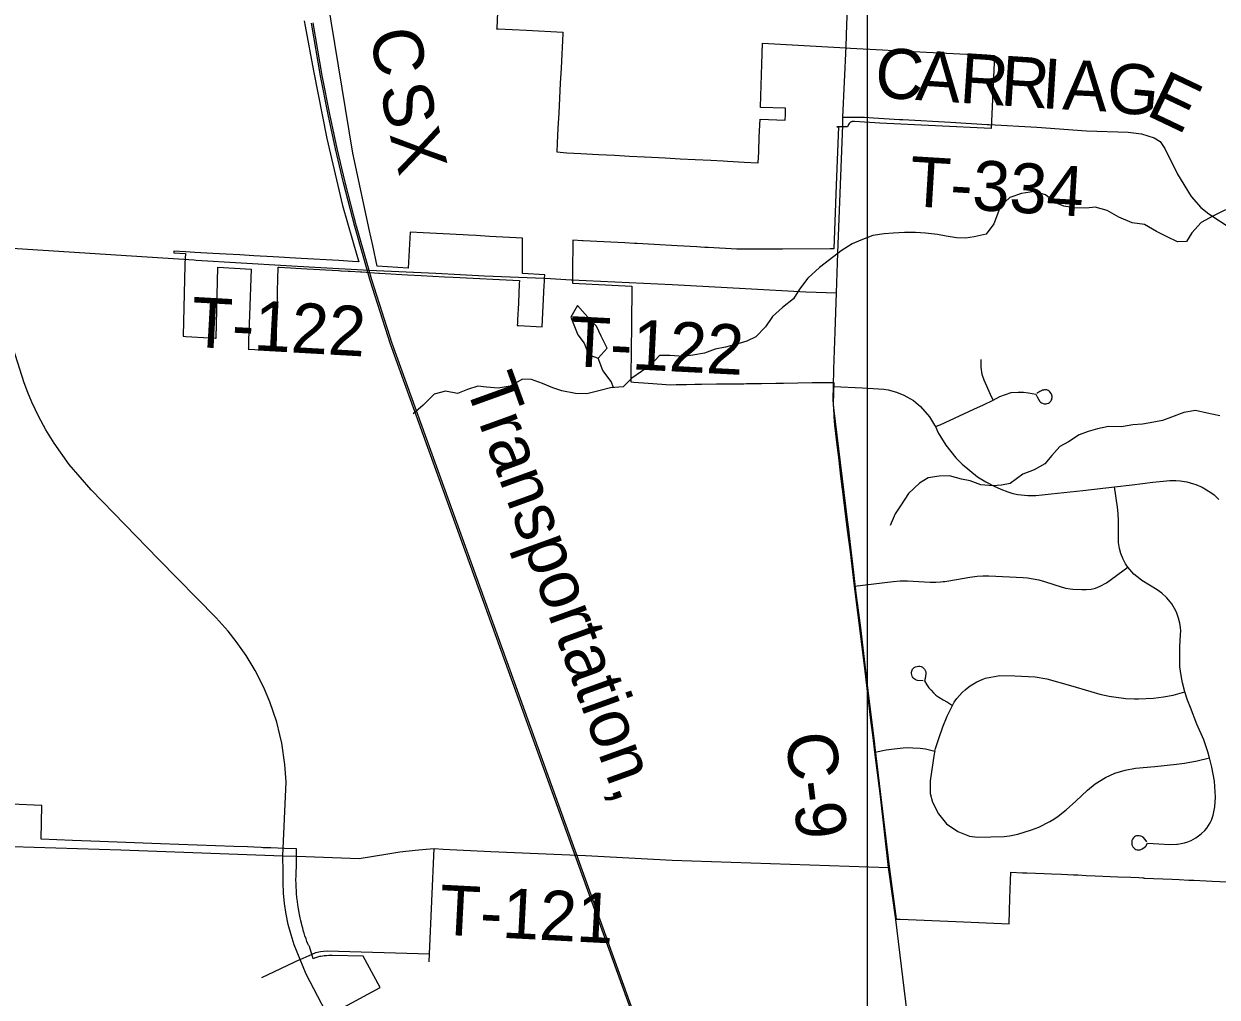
# Model space of a CAD drawing. Extents: x 114604 to 551442, y 316898 to 567001.
# Drawn here: x 179238 to 186404, y 461719 to 467566 of the extents above; entities that cross this region are included whole.
import ezdxf

# ---------------------------------------------------------------- set-up
doc = ezdxf.new("R2010")
doc.units = 0
for name, color, linetype in [('GE_P_Alignment_1000_Bearings', 7, 'Continuous'), ('GE_P_Alignment_1000_Cardinal_Points', 7, 'Continuous'), ('GE_P_Alignment_100_Bearings', 7, 'Continuous'), ('GE_P_Alignment_100_Cardinal_Points', 7, 'Continuous'), ('GE_P_Alignment_100_Stations', 7, 'Continuous'), ('GE_P_Alignment_500_Bearings', 7, 'Continuous'), ('MT_X_Edge_Line', 7, 'Continuous'), ('PM_P_Cells', 7, 'Continuous'), ('PM_P_CL_Double_Solid', 7, 'Continuous'), ('PM_P_Crosswalk', 7, 'Continuous')]:
    doc.layers.add(name, color=color, linetype=linetype)

msp = doc.modelspace()

# ---------------------------------------------------------------- linework, layer by layer
at = {"layer": 'GE_P_Alignment_1000_Bearings'}
for points in [[(185054.3, 455621.9), (184900.2, 456052), (183918, 458779.8), (183599.3, 459658.2), (183010.7, 461290.5), (182298.5, 463262.9), (182104.5, 463801.5), (181672.4, 464999.6), (181440.8, 465642.2), (181317.9, 466024.3), (181225.9, 466348.7), (181158.1, 466611.4), (181109.6, 466815.5), (181065.9, 467020.4), (181018.7, 467253.4), (180964.8, 467569.5)], [(185063.8, 455625.3), (184909.6, 456055.4), (183927.4, 458783.2), (183608.8, 459661.6), (183020.2, 461293.9), (182308, 463266.2), (182113.9, 463804.8), (181681.9, 465003), (181450.3, 465645.4), (181327.5, 466027.2), (181235.6, 466351.3), (181167.8, 466613.8), (181119.4, 466817.7), (181075.7, 467022.4), (181028.6, 467255.3), (180974.7, 467571.1)]]:
    msp.add_lwpolyline(points, dxfattribs=at)
at = {"layer": 'GE_P_Alignment_1000_Cardinal_Points'}
for p, q in [((182367.9, 466037.4), (182524.5, 466028.7)), ((180793.1, 462568.6), (180872, 462565.6)), ((180896.7, 461944.6), (180665.4, 461835.9))]:
    msp.add_line(p, q, dxfattribs=at)
for points in [[(184157.2, 467005.8), (184285.6, 467004.4), (184341.3, 467001.7), (184496.3, 466991.8), (184517.1, 466990.6)], [(184517.1, 466990.6), (184803.5, 466975.4), (185023.9, 466962), (185034.2, 466961.4)], [(185034.2, 466961.4), (185322.2, 466944.9), (185620.5, 466922.2), (185869, 466915.7), (185949.1, 466905.2), (186026.6, 466880.9), (186062.6, 466859.1), (186090.8, 466817.5), (186165.7, 466662.1), (186248.8, 466528.5), (186306.2, 466461.8), (186353.4, 466423.6), (186488.2, 466335.7)], [(178871.6, 466236.5), (178977.7, 466229.5), (179884.8, 466171.3), (180261.7, 466147.3)], [(180261.7, 466147.3), (180272.1, 466146.6), (180813.2, 466113.6), (180985.5, 466104.5), (181311.2, 466085.8), (181713, 466067.2), (182004.3, 466053), (182362.7, 466037.7), (182367.9, 466037.4)], [(182524.5, 466028.7), (182529.7, 466028.4), (183130.5, 465999), (183571.6, 465975.7), (183934.3, 465956.7), (184118, 465949.7)], [(185059.9, 465306), (185042.9, 465340.2), (185004.5, 465425.3), (184992.5, 465459.9), (184986, 465504.2), (184986.6, 465548.6)], [(184099.3, 465387.8), (184274.6, 465378.9), (184403.3, 465371), (184428.6, 465366.3), (184479.5, 465354.2), (184522.7, 465335.1), (184581.5, 465303.2), (184621.9, 465267.2), (184677, 465205.3), (184706.6, 465155.7)], [(184712, 465146.7), (184741, 465157.1), (184943, 465251.4), (185001.4, 465277.5), (185059.9, 465306), (185099.9, 465326.5), (185133.4, 465339.5), (185166.3, 465350.8), (185209.9, 465353.9), (185225.3, 465354.2), (185240.7, 465353.6), (185271.2, 465350.2), (185315.3, 465340.7)], [(185315.3, 465340.7), (185322.7, 465325.9), (185330.8, 465311.5), (185339.4, 465297.8), (185343.9, 465293.6), (185348.9, 465290.1), (185354.3, 465287.2), (185360.1, 465285.1), (185366, 465283.7), (185372.1, 465283.1), (185378.3, 465283.3), (185384.3, 465284.3), (185392.3, 465287.5), (185397.1, 465290.7), (185405.1, 465298.9), (185408.2, 465303.8), (185410.6, 465309), (185412.3, 465314.5), (185413.1, 465320.2), (185412.9, 465329.1), (185411.7, 465334.9), (185407.1, 465345.9), (185399.6, 465355.3), (185395.1, 465359.1), (185390, 465362.4), (185384.6, 465364.8), (185380, 465366.3), (185373.6, 465367.1), (185367.2, 465367), (185360.8, 465366.1), (185354.6, 465364.5), (185348.6, 465362.1), (185343, 465359), (185339.2, 465356.3), (185321.5, 465344.6)], [(184706.6, 465155.7), (184712, 465146.7), (184729.2, 465109), (184774.6, 465034.9), (184835.6, 464958.9), (184873.7, 464921.4), (184919.8, 464882.3), (184965.3, 464844.5), (185015.2, 464814), (185064.3, 464788.2), (185105, 464770.6), (185147.7, 464754.2), (185177.2, 464745.2), (185207.5, 464739.4), (185268.1, 464733.1), (185296.3, 464732.4), (185315.5, 464732.9), (185353.9, 464736.4), (185406.7, 464742.3), (185596.9, 464762.9), (185788.6, 464785.5), (185893.2, 464797.5), (186017.4, 464811.6), (186100.9, 464821.5), (186119.1, 464822.7), (186155.6, 464822.8), (186181.5, 464821), (186222, 464813.7), (186261.9, 464803.4), (186276.9, 464798.7), (186313.4, 464781.7), (186365.4, 464751), (186385.6, 464735.5), (186414.6, 464707.7)], [(185811.6, 464511.5), (185812, 464528.8), (185812.6, 464578.8), (185808.8, 464625.3), (185804.9, 464661.5), (185788.6, 464785.5)], [(185868.4, 464301.3), (185854.4, 464322.3), (185839.6, 464350), (185826, 464384.2), (185817.7, 464414.7), (185812.1, 464451.1), (185810.9, 464482.7), (185811.6, 464511.5)], [(184226.3, 464188.3), (184458.9, 464216.6), (184500.1, 464219.9), (184517.5, 464220.3), (184543.7, 464219.6), (184680.9, 464212.7), (184689.6, 464212.4), (184715.7, 464212.2), (184741.8, 464213.4), (184759.2, 464215), (184767.9, 464216), (184793.3, 464219.9), (184919.7, 464242.6), (184962.5, 464248.3), (184997.3, 464250.2), (185032.2, 464249.7), (185239.1, 464239.4), (185264.8, 464237.4), (185299.4, 464232.7), (185333.5, 464225.5), (185367.1, 464216), (185473.6, 464181.6), (185494.7, 464175.8), (185520.5, 464171.3), (185537.6, 464169.9), (185590.9, 464167.2), (185617.1, 464167.3), (185647.4, 464170.8), (185672.9, 464176.8), (185701.7, 464187.1), (185740.2, 464207.8), (185868.4, 464301.3)], [(186180.6, 463808.4), (186180.6, 463824.1), (186185, 463897.9), (186185.1, 463918.9), (186183.8, 463939.9), (186180.2, 463965.9), (186172.8, 463996.5), (186160.2, 464031.1), (186148.7, 464054.6), (186132.2, 464081.5), (186102.5, 464118.1), (186071.6, 464146.4), (186043.8, 464166), (185952.5, 464222.8), (185940, 464231.1), (185903.5, 464260.9), (185868.4, 464301.3)], [(185981.4, 462651.5), (185971.2, 462666.8), (185959.9, 462679.2), (185952.7, 462683.6), (185944.9, 462686.6), (185936.5, 462688), (185920.2, 462687.3), (185913.4, 462685.3), (185907.1, 462681.8), (185901.8, 462677), (185895.7, 462667.1), (185892.6, 462659.2), (185891, 462650.8), (185890.9, 462642.2), (185892.5, 462633.9), (185897.8, 462622), (185902.9, 462615.7), (185909.2, 462610.5), (185916.3, 462606.6), (185924.1, 462604.2), (185932.1, 462603.4), (185942.4, 462604.7), (185953.9, 462609.9), (185964.6, 462616.5), (185976.4, 462626.3), (185985.9, 462644), (186053.4, 462639.9), (186119.2, 462636.8), (186161.5, 462637.3), (186166.6, 462637.9), (186187.7, 462641.3), (186208.4, 462646.2), (186228.7, 462652.7), (186248.5, 462660.7), (186275.2, 462675.4), (186292.3, 462687.1), (186308.6, 462700.1), (186329.6, 462720.5), (186341.7, 462734.8), (186352.5, 462750.1), (186361.9, 462766.2), (186369.9, 462783.1), (186380.7, 462812.7), (186390.7, 462862.8), (186393.4, 462920.5), (186387.2, 463015.5), (186372.3, 463099.7), (186357.6, 463156.8), (186348.4, 463191.9), (186324.2, 463264.8), (186282.4, 463359.3), (186243.1, 463458), (186225.3, 463503.6), (186209.5, 463552.2), (186196.2, 463606.8), (186188, 463651.2), (186180.9, 463703.9), (186180.6, 463808.4)], [(184638.9, 463620.1), (184605, 463622.1), (184598.2, 463623.6), (184590.9, 463626.8), (184584.4, 463631.3), (184578.9, 463637.1), (184574.7, 463643.8), (184573, 463647.1), (184570.2, 463654.7), (184568.9, 463662.8), (184569.3, 463670.9), (184572.2, 463682.3), (184575.2, 463689), (184579.7, 463694.9), (184585.3, 463699.7), (184591.8, 463703.2), (184602, 463706), (184610.2, 463707.2), (184618.4, 463706.7), (184626.9, 463704.5), (184634.5, 463700.6), (184641.2, 463695.5), (184646.9, 463689.1), (184651.3, 463681.8), (184654.2, 463673.9), (184654.6, 463661), (184653.4, 463647), (184650.7, 463633.2), (184646.5, 463619.8), (184661, 463594.9), (184672.8, 463578), (184685.8, 463562.1), (184700.1, 463547.2), (184715.4, 463533.4), (184733.6, 463521.1), (184759.3, 463505.4), (184785.7, 463491.1), (184814.1, 463470.6)], [(184709.5, 463196.1), (184713.7, 463211.8), (184732.7, 463273.4), (184756.2, 463343), (184782.8, 463406), (184814.1, 463470.6), (184824.7, 463491.3), (184840.5, 463513), (184856.2, 463531.6), (184873.1, 463549.2), (184891.1, 463565.7), (184903.1, 463575.6), (184921.4, 463589.2), (184940.7, 463601.3), (184960.8, 463612.2), (184993.1, 463627.5), (185013.3, 463634.7), (185098.2, 463651.3), (185189.9, 463649.2), (185310.4, 463644), (185381.7, 463632), (185524, 463591.5), (185646.5, 463555.2), (185700.4, 463540), (185755.2, 463527.9), (185782.8, 463523.1), (185856.4, 463513.7), (185906.8, 463511.3), (185932, 463511.2), (186022.7, 463514.8), (186081.3, 463522.3), (186139.4, 463533), (186209.5, 463552.2)], [(184348.9, 463190.2), (184415.8, 463204.6), (184465.5, 463211.5), (184517.7, 463217.1), (184552, 463218.3), (184575.7, 463217.1), (184619.9, 463215.1), (184652.2, 463209.7), (184709.5, 463196.1)], [(184709.5, 463196.1), (184705.2, 463180.4), (184680.4, 463017.6), (184680.9, 462941.4), (184694, 462890.7), (184730.1, 462819.9), (184778.8, 462759.3), (184847.7, 462714.1), (184916.5, 462686.3), (184964.4, 462680), (185126, 462683.8), (185157.7, 462688.6), (185207.5, 462698.6), (185290.2, 462724.7), (185332.5, 462740.6), (185399.2, 462774.3), (185422.7, 462788), (185448.6, 462805.4), (185497.6, 462844), (185555, 462895.6), (185626.5, 462963.2), (185672, 462999.7), (185734.5, 463038.7), (185789.7, 463065), (185851, 463082.9), (185913.5, 463094.4), (186030.3, 463105.3), (186160.7, 463117.9), (186207.8, 463124.6), (186284.4, 463139.1), (186357.6, 463156.8)], [(177634.3, 462689.1), (178600.4, 462646), (178908.1, 462631.8), (179820.1, 462603.7), (180793.1, 462568.6)], [(180872, 462565.6), (180877.2, 462565.4), (181252.6, 462552.8), (181423.5, 462579.8), (181496.7, 462591.2), (181587.5, 462601.3), (181654, 462608.6), (181702.7, 462611.4), (181755.8, 462608.6)], [(181671.1, 461931.6), (181673.2, 461980), (181702.7, 462611.4)], [(181755.8, 462608.6), (182042.3, 462593.7), (182611.2, 462569.3)], [(180896.7, 461944.6), (180968.6, 461977.9), (180992.1, 461986.5), (181019.9, 461993.4), (181037.5, 461996), (181058.9, 461997.6), (181673.2, 461980)]]:
    msp.add_lwpolyline(points, dxfattribs=at)
at = {"layer": 'GE_P_Alignment_100_Cardinal_Points'}
msp.add_lwpolyline([(182611.2, 462569.3), (183132, 462542.2), (184431.3, 462498.4)], dxfattribs=at)
at = {"layer": 'GE_P_Alignment_100_Stations'}
for points in [[(180922.1, 467583.4), (180927.2, 467551), (180976.9, 467283.4), (181057.4, 466877.7), (181152, 466475.1), (181242, 466162.2), (181249.3, 466136.7), (181212.6, 466138.8), (181128.6, 466143.7), (180902.9, 466156.6), (180734.5, 466166.3), (180618.4, 466173), (180535.5, 466177.7), (180452.6, 466182.5), (180372.9, 466187), (180264.7, 466193.2), (180208.6, 466196.5), (180138.9, 466200.5), (180138.7, 466194.3), (180138.5, 466190.5), (180208, 466186.5), (180206.3, 466156.5), (180204.5, 466126.6), (180204.2, 466116.5), (180200.2, 465945.2), (180194.3, 465692.5), (180194.2, 465688.7), (180210.7, 465688.1), (180352.9, 465679.6), (180388.1, 465677.5), (180393.5, 465677.2), (180403.9, 466104.6), (180603.2, 466092.7), (180592.9, 465815.8), (180587.3, 465665.5), (180586.2, 465616.2), (180586.1, 465612.3), (180747, 465603), (180753.8, 465602.6), (180753.8, 465605.3), (180756.2, 465714.6), (180758.7, 465827.1), (180761.2, 465939.5), (180763.7, 466052.6), (180764.4, 466082.5), (180764.9, 466103.7), (180771.6, 466103.4), (180939.9, 466094), (181127.9, 466083.5), (181142, 466082.7), (181143.4, 466082.6), (181185, 466080.3), (181195, 466079.8), (181198.2, 466079.6), (181259.3, 466075.9), (181267.4, 466075.5), (181370.4, 466067.5), (181374.1, 466067.3), (181542.3, 466057.3), (181623.3, 466053.3), (181765.1, 466046.3), (181815.8, 466043.8), (182214.3, 466024.1), (182213.4, 466004.1), (182207.7, 465890.3), (182207.6, 465888.8), (182202.6, 465788.1), (182201.7, 465769), (182201, 465754), (182208.5, 465753.6), (182350.8, 465746.6), (182363.2, 465996.7), (182364.2, 466016.5), (182364.4, 466037.5), (182365.7, 466058.6), (182231.6, 466065.1), (182231.6, 466069), (182231.8, 466083.3), (182233.1, 466242.9), (182233.4, 466279.1), (182195, 466280.5), (182115.1, 466284.8), (182035.2, 466289.2), (181955.3, 466293.6), (181908.8, 466296.1), (181875.5, 466297.9), (181834.6, 466300), (181795.6, 466302.1), (181715.7, 466306.2), (181635.8, 466310.4), (181557.1, 466314.6), (181546.2, 466097.7), (181360, 466110), (181333.2, 466234.7), (181314.3, 466322.4), (181213.8, 466789.3), (181020.1, 467974.7)], [(182087, 467731.4), (182077.5, 467539.1), (182077.4, 467536.5), (182086.2, 467536), (182171.1, 467531.6), (182256.1, 467527.1), (182475.7, 467515.6), (182475.3, 467507.7), (182464.3, 467298.8), (182459.6, 467208.9), (182454.8, 467119.1), (182450.1, 467029.2), (182445.4, 466939.3), (182440.7, 466849.5), (182437.9, 466796.6), (182497.8, 466791.8), (182582.5, 466787.4), (182688, 466781.8), (182785.3, 466776.6), (182875.4, 466771.9), (182965.6, 466767.1), (183048.7, 466762.7), (183088.7, 466760.6), (183178.8, 466755.8), (183268.8, 466751.1), (183363.3, 466746.1), (183437.8, 466742.1), (183463, 466740.8), (183563.4, 466735.7), (183646.1, 466731.5), (183648, 466731.4), (183650.8, 466797), (183654.5, 466887), (183659, 466993.9), (183810.5, 466987.7), (183811, 467018.9), (183811.7, 467058.9), (183661.9, 467063.8), (183662.1, 467067.7), (183669.8, 467323.1), (183674.3, 467448.8), (184138.1, 467423.9), (184202.1, 467420.5), (184394.4, 467410.1), (184461.4, 467406.5), (185056.1, 467376.1), (185067.9, 467375.7), (185047, 466937.3), (184379, 466969.9), (184226.1, 466980), (184222.1, 466980), (184219.1, 466979.8), (184215.1, 466979.1), (184213.2, 466978.6), (184210.3, 466977.7), (184206.6, 466976.2), (184203.1, 466974.3), (184200.6, 466972.6), (184199, 466971.4), (184196, 466968.8), (184193.9, 466966.6), (184190.3, 466961.8), (184184.9, 466947.9), (184119.7, 466946.9), (184129.8, 466946.5), (184116.4, 466597), (184101.8, 466215.1), (184091.8, 466215), (184080.9, 466214.9), (183793, 466213.2), (183676.4, 466212.5), (183600.5, 466212.1), (183518.8, 466211.6), (183347.1, 466221.5), (183327.5, 466222.7), (183300.7, 466224.2), (183278.8, 466225.5), (183161.5, 466232.2), (183023.7, 466240.2), (182921.3, 466246.1), (182905, 466247), (182846.4, 466250), (182720.3, 466256.3), (182596.2, 466262.5), (182593.4, 466262.6), (182534.4, 466265.6), (182532.6, 466070.2), (182532.3, 466050.5), (182532.3, 466029.7), (182532.4, 466008.6), (182889.2, 465990.7), (182889, 465970.6), (182884.9, 465584.4), (182883.7, 465471.4), (182883.1, 465415.8), (182883.1, 465414.9), (182900.2, 465413.6), (182988.2, 465407.3), (183122.8, 465397.6), (183124.1, 465397.6), (183155.4, 465399.4), (183216.5, 465400.1), (183267.8, 465400.8), (183307.4, 465401.2), (183398.1, 465402.3), (183474.5, 465403.2), (183493.1, 465403.5), (183561.5, 465404.2), (183578.7, 465404.4), (183612.9, 465404.8), (183668.7, 465405.8), (183754.8, 465407.3), (183797.1, 465408), (183800.9, 465408), (183972.3, 465410.6), (184063, 465412), (184071, 465412.1), (184101, 465412), (184102.5, 465412), (184097.8, 465283.2), (184097.7, 465280.4), (184100.2, 465260), (184182.8, 464586.6), (184189.4, 464528.1), (184194, 464489.2), (184219.7, 464270.2), (184235, 464145.5), (184242.2, 464086.8), (184262, 463938.1), (184307.3, 463560.9), (184344.1, 463256.4), (184348.9, 463218.7), (184435.1, 462503.3), (184475.9, 462189.2), (184476.1, 462188), (184477.5, 462187.9), (184501.5, 462186.9), (184834.8, 462172.6), (185154.3, 462158.4), (185159.5, 462313), (185164.9, 462469.1), (185235.7, 462466), (185261, 462466.3), (185366.1, 462461.7), (185409.3, 462459.8), (185468.6, 462457.2), (185541, 462454), (185568.1, 462452.9), (185617.8, 462450.7), (185670.9, 462448.4), (185807.5, 462442.4), (185885.5, 462439), (185933.8, 462436.9), (185958.6, 462435.9), (185964.3, 462435.7), (185966.5, 462434.1), (186134.6, 462426.8), (186176.9, 462425), (186235, 462422.4), (186263.3, 462421.3), (186373.5, 462416.4), (186557.4, 462408.4)], [(181132.7, 461644.3), (181377.8, 461776.2), (181276.7, 461964.7), (181089.8, 461968.2), (181069.5, 461968.5), (181055.1, 461968), (181041.5, 461967.1), (181033.6, 461966.1), (181021.8, 461964), (181014, 461962.2), (181002.4, 461959), (180994.8, 461956.5), (180983.6, 461952.3), (180976.2, 461949.2), (180953.5, 462023.3), (180951.3, 462025.4), (180948.5, 462028.9), (180946.9, 462031.4), (180945.1, 462035.4), (180943.4, 462038.3), (180937.9, 462053.3), (180932.6, 462068.4), (180926.3, 462087.3), (180921.5, 462102.5), (180918, 462113.9), (180912.6, 462133.1), (180909.4, 462144.6), (180904.5, 462164), (180901.2, 462177.5), (180900.8, 462179.5), (180897.3, 462195), (180893.3, 462214.6), (180890.7, 462228.1), (180886.9, 462249.9), (180883.3, 462273.5), (180880.6, 462293.3), (180877.9, 462317.1), (180875.8, 462340.9), (180874.4, 462360.8), (180873.5, 462376.7), (180872.6, 462400.6), (180872.2, 462424.5), (180872.4, 462448.4), (180873, 462472.3), (180874.4, 462501.6), (180874.7, 462570.1), (180874.8, 462609.8), (180803.7, 462612.3), (180720.6, 462615.3), (180675.9, 462616.9), (180663.1, 462617.3), (180619, 462619.4), (180580.4, 462621.1), (180499.1, 462624.1), (180058.4, 462640.1), (179693.6, 462653.3), (179529.3, 462659.8), (179341.4, 462667.1), (179346.4, 462869.7), (179164.4, 462878)]]:
    msp.add_lwpolyline(points, dxfattribs=at)
at = {"layer": 'GE_P_Alignment_500_Bearings'}
for p, q in [((184246.1, 464030.5), (184226.3, 464188.3)), ((184473.7, 462184.8), (184431.3, 462498.4)), ((184609, 461087.8), (184473.7, 462184.8))]:
    msp.add_line(p, q, dxfattribs=at)
msp.add_lwpolyline([(184305.2, 516815.5), (260150, 516815.5), (260150, 430435.7), (184305.2, 430435.7)], close=True, dxfattribs=at)
for points in [[(184175.3, 467429.6), (184181, 467562), (184226.2, 468613), (184227.9, 468650.1)], [(184155.4, 466957.9), (184157.2, 467005.8), (184175.3, 467429.6)], [(184099.3, 465387.8), (184101.3, 465492.2), (184109.8, 465716.2), (184118, 465949.7), (184126.8, 466190.6), (184155.4, 466957.9)], [(180793.1, 462568.6), (180812.9, 463012.3), (180805.8, 463115.8), (180786.8, 463244.1), (180776.1, 463294.9), (180756.6, 463370.3), (180715.4, 463493.4), (180684.1, 463568.6), (180651.9, 463635.8), (180627.5, 463681.7), (180573.8, 463770.7), (180514, 463855.8), (180465.3, 463916.9), (180392.2, 463997.5), (180047.6, 464350.7), (179642.8, 464765.7), (179509.7, 464918.6), (179419.6, 465046), (179371, 465126), (179326.7, 465208.5), (179286.8, 465293.2), (179262.7, 465350.8), (179240.6, 465409.2), (178977.7, 466229.5)], [(184226.3, 464188.3), (184201.6, 464393.1), (184185.2, 464525), (184160.6, 464723.3), (184154.8, 464770.9), (184145.2, 464848.7), (184131.8, 464960.7), (184124.3, 465020.1), (184108.4, 465155.4), (184104, 465206.1), (184101.3, 465258.4), (184100.7, 465273), (184098.9, 465315.4), (184099.3, 465387.8)], [(184431.3, 462498.4), (184382, 462927.3), (184348.9, 463190.2), (184338.8, 463278.3), (184323.8, 463382.1), (184290.4, 463678), (184246.1, 464030.5)], [(181118.6, 461500.9), (180932.9, 461857.6), (180896.7, 461944.6), (180862.1, 462032.6), (180842.5, 462093.4), (180826.2, 462155.1), (180813.3, 462217.6), (180803.8, 462280.7), (180797.6, 462344.2), (180794.9, 462408), (180795.7, 462471.7), (180793.1, 462568.6)]]:
    msp.add_lwpolyline(points, dxfattribs=at)
at = {"layer": 'MT_X_Edge_Line'}
for points in [[(182593.6, 465839.9), (182563.2, 465873.9), (182523.7, 465803.5), (182544.1, 465747.6), (182564.5, 465697.7), (182602.8, 465648), (182631.3, 465578.1), (182687.4, 465558.4)], [(182687.4, 465558.4), (182741, 465616.9), (182704.4, 465688.7), (182676, 465750.5), (182625.6, 465804.2), (182593.6, 465839.9)]]:
    msp.add_lwpolyline(points, dxfattribs=at)
at = {"layer": 'PM_P_Cells'}
for points in [[(185968.6, 466359.6), (185894.6, 466371.1), (185814.4, 466404.6), (185744.2, 466444.1), (185672.1, 466463.6), (185618.2, 466459.3), (185548.2, 466460.8), (185484.2, 466470.3), (185430.1, 466492), (185373.8, 466539.6), (185307.7, 466559.2), (185229.8, 466546.7), (185160.1, 466522.2), (185102.5, 466469.7), (185063.3, 466365.4), (185017.9, 466303), (184944, 466286.5), (184892.1, 466278.1), (184838.2, 466279.7), (184776.1, 466291.3), (184724.1, 466301), (184652.1, 466308.5), (184592.1, 466312.1), (184526.2, 466311.6), (184458.3, 466309.2), (184404.4, 466304.8), (184336.5, 466294.3), (184264.8, 466265.8), (184213, 466243.4), (184145.3, 466202.9), (184075.8, 466148.4), (184016.2, 466102), (183946.8, 466037.4), (183895.3, 465971), (183859.8, 465914.7), (183794.2, 465862.2), (183734.7, 465807.8), (183691.2, 465745.4), (183633.7, 465685), (183579.9, 465658.6), (183512.1, 465640.1), (183452.3, 465623.7), (183390.5, 465611.3), (183324.7, 465586.8), (183254.8, 465576.3), (183197, 465567.9), (183119, 465573.4), (183055, 465573), (182999.5, 465512.5), (182947.8, 465478.1), (182888.2, 465437.7), (182836.6, 465385.3), (182760.7, 465378.8), (182690.9, 465360.3), (182619.1, 465343.8), (182551.2, 465345.3), (182469.1, 465360.8), (182415, 465378.4), (182352.9, 465406), (182286.7, 465429.6), (182232.8, 465431.3), (182159.2, 465388.7), (182087.3, 465378.2), (182017.3, 465383.7), (181965.3, 465389.4), (181901.5, 465369), (181841.8, 465344.5), (181769.7, 465360.1), (181701.9, 465341.6), (181636.4, 465275.1), (181576.9, 465222.6)], [(186453.5, 466449), (186377.9, 466410.4), (186308.2, 466371.9), (186252.8, 466309.5), (186219.2, 466259.2), (186165.2, 466256.8), (186099.1, 466288.4), (186038.9, 466318), (185968.6, 466359.6)], [(182780, 465380.4), (182764.5, 465416.8), (182714, 465482.6), (182687.4, 465558.4)], [(186205, 465232), (186129.3, 465203.5), (186075.5, 465183.1), (186023.6, 465172.7), (185955.7, 465160.3), (185897.8, 465157.9), (185830, 465145.4), (185752, 465146.9), (185686.2, 465132.4), (185630.4, 465116), (185574.5, 465097.6), (185510.9, 465055.1), (185459.2, 465026.7), (185411.6, 464972.4), (185370.1, 464922), (185304.4, 464887.5), (185236.6, 464861), (185161.1, 464804.5), (185109.2, 464794.1), (185057.3, 464789.7), (184985.3, 464797.3), (184921.2, 464820.9), (184869.2, 464830.5), (184797.1, 464850.1), (184735.1, 464849.6), (184669.3, 464839.2), (184617.6, 464806.8), (184550.1, 464744.3), (184506.7, 464675.9), (184471.1, 464621.6), (184439.7, 464551.3)], [(186421, 465211.5), (186344.9, 465227), (186274.9, 465242.5), (186205, 465232)]]:
    msp.add_lwpolyline(points, dxfattribs=at)

# ---------------------------------------------------------------- texts
at = {"layer": 'GE_P_Alignment_100_Bearings'}
for s, height, rotation, p in [('C', 299, 279.87203, (181315.4, 467516.8)), ('S', 299, 282.00072, (181374.3, 467180.1)), ('X', 299, 283.23169, (181433.1, 466904.1)), ('Transportation,', 299.003, 289.85795, (181884.8, 465402.1))]:
    msp.add_text(s, height=height, rotation=rotation, dxfattribs=at).set_placement(p)
at = {"layer": 'PM_P_CL_Double_Solid'}
msp.add_text('C-9', height=300, rotation=277.04329, dxfattribs=at).set_placement((183810.3, 463294.6))
at = {"layer": 'PM_P_Crosswalk'}
for s, rotation, p in [('C', 356.29993, (184343.2, 467124.9)), ('A', 356.30328, (184589.1, 467109)), ('R', 356.29995, (184852.5, 467092)), ('R', 356.30563, (185098.4, 467076.1)), ('I', 356.35303, (185344.6, 467060.2)), ('A', 357.12371, (185471.9, 467052.1)), ('G', 354.61877, (185732.2, 467039.1)), ('E', 334.54494, (185968.4, 467021.7)), ('T-334', 356.52535, (184549.9, 466471.6)), ('T-122', 356.76904, (180236.5, 465626.4)), ('T-122', 357.0464, (182507.6, 465510.5)), ('T-121', 357.04243, (181727.3, 462095.3))]:
    msp.add_text(s, height=300, rotation=rotation, dxfattribs=at).set_placement(p)

doc.saveas('drawing.dxf')
